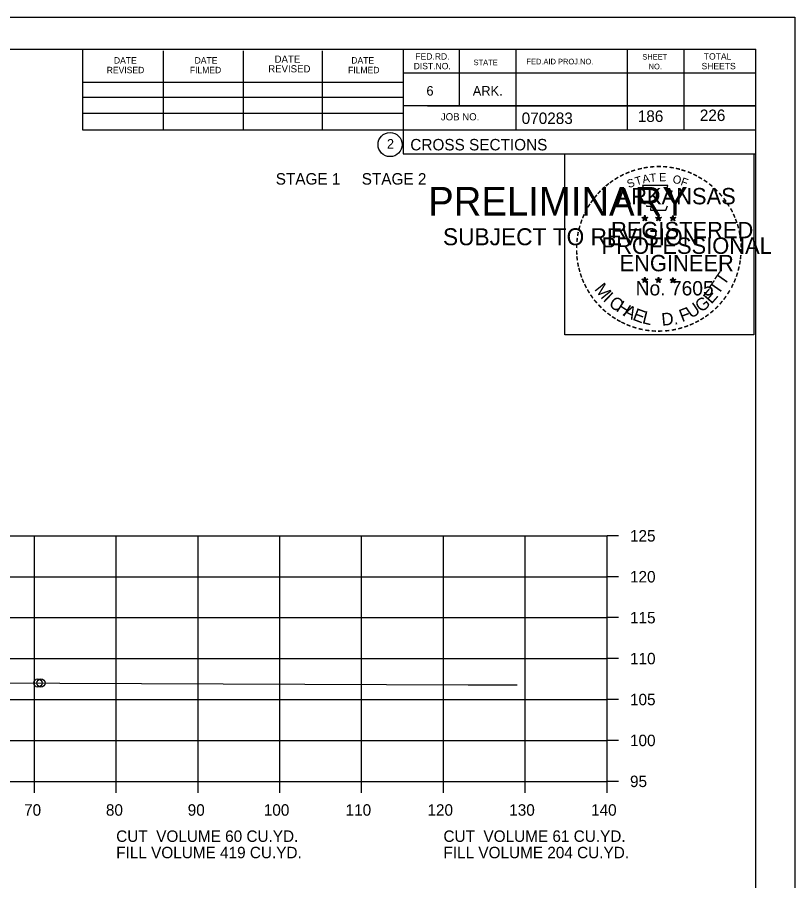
# Model space of a CAD drawing. Extents: x 1175611 to 1176402, y -433344 to -416213.
# Drawn here: x 1175848.9 to 1175943.9, y -424915.5 to -424810 of the extents above; entities that cross this region are included whole.
import ezdxf

# ---------------------------------------------------------------- set-up
doc = ezdxf.new("R2010")
doc.units = 0
for name, color, linetype in [('Default', 7, 'Continuous'), ('R_Axis', 7, 'Continuous'), ('R_Axis Annot', 7, 'Continuous'), ('R_Border', 7, 'Continuous'), ('R_Border Notes', 7, 'Continuous'), ('R_Border PE', 7, 'Continuous'), ('R_Border Prem', 7, 'Continuous'), ('R_Exist Surface', 7, 'Continuous'), ('R_Grid', 7, 'Continuous'), ('R_No Plot', 7, 'Continuous')]:
    doc.layers.add(name, color=color, linetype=linetype)

msp = doc.modelspace()

# ---------------------------------------------------------------- linework, layer by layer
at = {"layer": 'R_Axis'}
for p, q in [((1175920.97, -424903.37), (1175920.97, -424873.37)), ((1175922.37, -424873.37), (1175920.97, -424873.37)), ((1175922.37, -424878.37), (1175920.97, -424878.37)), ((1175922.37, -424883.37), (1175920.97, -424883.37)), ((1175922.37, -424888.37), (1175920.97, -424888.37)), ((1175922.37, -424893.37), (1175920.97, -424893.37)), ((1175922.37, -424898.37), (1175920.97, -424898.37)), ((1175640.97, -424903.37), (1175920.97, -424903.37)), ((1175850.97, -424904.77), (1175850.97, -424903.37)), ((1175860.97, -424904.77), (1175860.97, -424903.37)), ((1175870.97, -424904.77), (1175870.97, -424903.37)), ((1175880.97, -424904.77), (1175880.97, -424903.37)), ((1175890.97, -424904.77), (1175890.97, -424903.37)), ((1175900.97, -424904.77), (1175900.97, -424903.37)), ((1175910.97, -424904.77), (1175910.97, -424903.37)), ((1175920.97, -424904.77), (1175920.97, -424903.37)), ((1175922.37, -424903.37), (1175920.97, -424903.37))]:
    msp.add_line(p, q, dxfattribs=at)
at = {"layer": 'R_Border'}
for p, q in [((1175622.97, -424813.91), (1175939.15, -424813.91)), ((1175856.89, -424823.79), (1175856.89, -424813.91)), ((1175866.75, -424823.79), (1175866.75, -424814.11)), ((1175876.51, -424823.79), (1175876.51, -424814.11)), ((1175886.19, -424823.79), (1175886.19, -424814.11)), ((1175896.05, -424813.91), (1175896.05, -424826.71)), ((1175902.89, -424813.91), (1175902.89, -424820.85)), ((1175909.83, -424813.91), (1175909.83, -424823.79)), ((1175923.41, -424813.91), (1175923.41, -424823.79)), ((1175930.35, -424813.91), (1175930.35, -424823.79)), ((1175939.15, -425019.37), (1175939.15, -424813.91)), ((1175939.15, -424816.85), (1175896.05, -424816.85)), ((1175939.15, -424816.83), (1175939.15, -424816.83)), ((1175856.89, -424817.93), (1175896.05, -424817.93)), ((1175856.89, -424819.79), (1175896.05, -424819.79)), ((1175939.15, -424820.85), (1175896.05, -424820.85)), ((1175899.01, -424820.85), (1175939.15, -424820.85)), ((1175856.89, -424823.79), (1175856.89, -424821.73)), ((1175856.89, -424821.73), (1175896.05, -424821.73)), ((1175939.15, -424823.79), (1175856.89, -424823.79)), ((1175896.05, -424826.71), (1175939.15, -424826.71))]:
    msp.add_line(p, q, dxfattribs=at)
msp.add_circle((1175894.44, -424825.57), 1.47, dxfattribs=at)
at = {"layer": 'R_Border PE'}
for p, q in [((1175925.58, -424834.21), (1175925.54, -424834.46)), ((1175925.58, -424834.57), (1175925.58, -424834.21)), ((1175925.58, -424834.21), (1175925.63, -424834.46)), ((1175927.25, -424834.21), (1175927.21, -424834.46)), ((1175927.25, -424834.57), (1175927.25, -424834.21)), ((1175927.25, -424834.21), (1175927.3, -424834.46)), ((1175929.02, -424834.22), (1175928.98, -424834.47)), ((1175929.02, -424834.58), (1175929.02, -424834.22)), ((1175929.02, -424834.22), (1175929.07, -424834.47)), ((1175925.23, -424834.46), (1175925.58, -424834.57)), ((1175925.23, -424834.46), (1175925.49, -424834.51)), ((1175925.23, -424834.46), (1175925.47, -424834.58)), ((1175925.37, -424834.87), (1175925.58, -424834.57)), ((1175925.37, -424834.87), (1175925.49, -424834.63)), ((1175925.37, -424834.87), (1175925.58, -424834.65)), ((1175925.93, -424834.46), (1175925.58, -424834.57)), ((1175925.8, -424834.87), (1175925.58, -424834.57)), ((1175925.8, -424834.87), (1175925.58, -424834.66)), ((1175925.93, -424834.46), (1175925.64, -424834.51)), ((1175925.8, -424834.87), (1175925.66, -424834.58)), ((1175925.93, -424834.46), (1175925.73, -424834.56)), ((1175926.9, -424834.46), (1175927.25, -424834.57)), ((1175926.9, -424834.46), (1175927.16, -424834.51)), ((1175926.9, -424834.46), (1175927.14, -424834.58)), ((1175927.04, -424834.87), (1175927.25, -424834.57)), ((1175927.04, -424834.87), (1175927.16, -424834.63)), ((1175927.04, -424834.87), (1175927.25, -424834.65)), ((1175927.6, -424834.46), (1175927.25, -424834.57)), ((1175927.47, -424834.87), (1175927.25, -424834.57)), ((1175927.47, -424834.87), (1175927.25, -424834.66)), ((1175927.6, -424834.46), (1175927.31, -424834.51)), ((1175927.47, -424834.87), (1175927.33, -424834.58)), ((1175927.6, -424834.46), (1175927.4, -424834.56)), ((1175928.67, -424834.47), (1175929.02, -424834.58)), ((1175928.67, -424834.47), (1175928.92, -424834.52)), ((1175928.67, -424834.47), (1175928.91, -424834.6)), ((1175928.8, -424834.88), (1175929.02, -424834.58)), ((1175928.8, -424834.88), (1175928.93, -424834.64)), ((1175928.8, -424834.88), (1175929.02, -424834.66)), ((1175929.36, -424834.47), (1175929.02, -424834.58)), ((1175929.23, -424834.88), (1175929.02, -424834.58)), ((1175929.23, -424834.88), (1175929.02, -424834.67)), ((1175929.36, -424834.47), (1175929.08, -424834.52)), ((1175929.23, -424834.88), (1175929.09, -424834.59)), ((1175929.36, -424834.47), (1175929.16, -424834.58)), ((1175925.23, -424842.03), (1175925.58, -424842.15)), ((1175925.23, -424842.03), (1175925.48, -424842.08)), ((1175925.23, -424842.03), (1175925.47, -424842.16)), ((1175925.36, -424842.44), (1175925.58, -424842.15)), ((1175925.36, -424842.44), (1175925.49, -424842.2)), ((1175925.36, -424842.44), (1175925.58, -424842.23)), ((1175925.58, -424841.78), (1175925.54, -424842.03)), ((1175925.58, -424842.15), (1175925.58, -424841.78)), ((1175925.58, -424841.78), (1175925.63, -424842.03)), ((1175925.93, -424842.03), (1175925.58, -424842.15)), ((1175925.79, -424842.44), (1175925.58, -424842.15)), ((1175925.79, -424842.44), (1175925.58, -424842.23)), ((1175925.93, -424842.03), (1175925.64, -424842.08)), ((1175925.79, -424842.44), (1175925.66, -424842.15)), ((1175925.93, -424842.03), (1175925.72, -424842.14)), ((1175926.9, -424842.03), (1175927.25, -424842.15)), ((1175926.9, -424842.03), (1175927.15, -424842.08)), ((1175926.9, -424842.03), (1175927.14, -424842.16)), ((1175927.03, -424842.44), (1175927.25, -424842.15)), ((1175927.03, -424842.44), (1175927.16, -424842.2)), ((1175927.03, -424842.44), (1175927.25, -424842.23)), ((1175927.25, -424841.78), (1175927.21, -424842.03)), ((1175927.25, -424842.15), (1175927.25, -424841.78)), ((1175927.25, -424841.78), (1175927.3, -424842.03)), ((1175927.6, -424842.03), (1175927.25, -424842.15)), ((1175927.46, -424842.44), (1175927.25, -424842.15)), ((1175927.46, -424842.44), (1175927.25, -424842.23)), ((1175927.6, -424842.03), (1175927.31, -424842.08)), ((1175927.46, -424842.44), (1175927.32, -424842.15)), ((1175927.6, -424842.03), (1175927.39, -424842.14)), ((1175928.67, -424842.04), (1175929.02, -424842.16)), ((1175928.67, -424842.04), (1175928.92, -424842.09)), ((1175928.67, -424842.04), (1175928.9, -424842.17)), ((1175928.8, -424842.45), (1175929.02, -424842.16)), ((1175928.8, -424842.45), (1175928.93, -424842.21)), ((1175928.8, -424842.45), (1175929.01, -424842.24)), ((1175929.02, -424841.79), (1175928.97, -424842.04)), ((1175929.23, -424842.45), (1175929.01, -424842.24)), ((1175929.02, -424842.16), (1175929.02, -424841.79)), ((1175929.02, -424841.79), (1175929.06, -424842.04)), ((1175929.36, -424842.04), (1175929.02, -424842.16)), ((1175929.23, -424842.45), (1175929.02, -424842.16)), ((1175929.36, -424842.04), (1175929.08, -424842.09)), ((1175929.23, -424842.45), (1175929.09, -424842.16)), ((1175929.36, -424842.04), (1175929.16, -424842.15))]:
    msp.add_line(p, q, dxfattribs=at)
for points in [[(1175925.28, -424830.58), (1175925.54, -424831.41)], [(1175928.79, -424831.51), (1175928.93, -424831.22), (1175928.24, -424831.25), (1175928.39, -424830.58), (1175925.28, -424830.58)], [(1175925.77, -424833.01), (1175925.77, -424833.09), (1175926.33, -424833.11), (1175926.28, -424833.59), (1175928.15, -424833.59), (1175928.35, -424833.05)], [(1175925.58, -424834.21), (1175925.8, -424834.87), (1175925.23, -424834.46), (1175925.93, -424834.46), (1175925.37, -424834.87), (1175925.58, -424834.21)], [(1175927.25, -424834.21), (1175927.47, -424834.87), (1175926.9, -424834.46), (1175927.6, -424834.46), (1175927.04, -424834.87), (1175927.25, -424834.21)], [(1175929.02, -424834.22), (1175929.23, -424834.88), (1175928.67, -424834.47), (1175929.36, -424834.47), (1175928.8, -424834.88), (1175929.02, -424834.22)], [(1175925.58, -424841.78), (1175925.79, -424842.44), (1175925.23, -424842.03), (1175925.93, -424842.03), (1175925.36, -424842.44), (1175925.58, -424841.78)], [(1175927.25, -424841.78), (1175927.46, -424842.44), (1175926.9, -424842.03), (1175927.6, -424842.03), (1175927.03, -424842.44), (1175927.25, -424841.78)], [(1175929.02, -424841.79), (1175929.23, -424842.45), (1175928.67, -424842.04), (1175929.36, -424842.04), (1175928.8, -424842.45), (1175929.02, -424841.79)]]:
    msp.add_lwpolyline(points, dxfattribs=at)
for centre, radius in [((1175925.58, -424834.57), 0.172), ((1175925.58, -424834.57), 0.145), ((1175925.58, -424834.57), 0.116), ((1175925.58, -424834.57), 0.0991), ((1175925.58, -424834.57), 0.0747), ((1175925.58, -424834.57), 0.0495), ((1175925.58, -424834.57), 0.0296), ((1175927.25, -424834.57), 0.172), ((1175927.25, -424834.57), 0.145), ((1175927.25, -424834.57), 0.116), ((1175927.25, -424834.57), 0.0991), ((1175927.25, -424834.57), 0.0747), ((1175927.25, -424834.57), 0.0495), ((1175927.25, -424834.57), 0.0296), ((1175929.02, -424834.59), 0.172), ((1175929.02, -424834.59), 0.145), ((1175929.02, -424834.59), 0.116), ((1175929.02, -424834.59), 0.0991), ((1175929.02, -424834.59), 0.0747), ((1175929.02, -424834.59), 0.0495), ((1175929.02, -424834.59), 0.0296), ((1175925.58, -424842.15), 0.172), ((1175925.58, -424842.15), 0.145), ((1175925.58, -424842.15), 0.116), ((1175925.58, -424842.15), 0.0991), ((1175925.58, -424842.15), 0.0747), ((1175925.58, -424842.15), 0.0495), ((1175925.58, -424842.15), 0.0296), ((1175927.25, -424842.15), 0.172), ((1175927.25, -424842.15), 0.145), ((1175927.25, -424842.15), 0.116), ((1175927.25, -424842.15), 0.0991), ((1175927.25, -424842.15), 0.0747), ((1175927.25, -424842.15), 0.0495), ((1175927.25, -424842.15), 0.0296), ((1175929.01, -424842.16), 0.172), ((1175929.01, -424842.16), 0.145), ((1175929.01, -424842.16), 0.116), ((1175929.01, -424842.16), 0.0991), ((1175929.01, -424842.16), 0.0747), ((1175929.01, -424842.16), 0.0495), ((1175929.01, -424842.16), 0.0296)]:
    msp.add_circle(centre, radius, dxfattribs=at)
at = {"layer": 'R_Exist Surface'}
msp.add_lwpolyline([(1175847.76, -424891.35), (1175854.08, -424891.37), (1175904, -424891.58), (1175906.11, -424891.58), (1175909.99, -424891.58)], dxfattribs=at)
at = {"layer": 'R_Grid'}
for p, q in [((1175640.97, -424873.37), (1175920.97, -424873.37)), ((1175850.97, -424903.37), (1175850.97, -424873.37)), ((1175860.97, -424903.37), (1175860.97, -424873.37)), ((1175870.97, -424903.37), (1175870.97, -424873.37)), ((1175880.97, -424903.37), (1175880.97, -424873.37)), ((1175890.97, -424903.37), (1175890.97, -424873.37)), ((1175900.97, -424903.37), (1175900.97, -424873.37)), ((1175910.97, -424903.37), (1175910.97, -424873.37)), ((1175920.97, -424903.37), (1175920.97, -424873.37)), ((1175640.97, -424878.37), (1175920.97, -424878.37)), ((1175640.97, -424883.37), (1175920.97, -424883.37)), ((1175640.97, -424888.37), (1175920.97, -424888.37)), ((1175640.97, -424893.37), (1175920.97, -424893.37)), ((1175640.97, -424898.37), (1175920.97, -424898.37)), ((1175640.97, -424903.37), (1175920.97, -424903.37))]:
    msp.add_line(p, q, dxfattribs=at)
at = {"layer": 'R_No Plot'}
msp.add_line((1175610.57, -424810.01), (1175943.91, -424810.01), dxfattribs=at)
for points in [[(1175610.57, -424810.01), (1175943.91, -424810.01), (1175943.91, -425023.35), (1175610.57, -425023.35)], [(1175915.82, -424826.68), (1175938.92, -424826.68), (1175938.92, -424848.83), (1175915.82, -424848.83)]]:
    msp.add_lwpolyline(points, close=True, dxfattribs=at)
for centre in [(1175851.4, -424891.36), (1175851.77, -424891.36)]:
    msp.add_circle(centre, 0.5, dxfattribs=at)

# ---------------------------------------------------------------- texts
at = {"layer": 'Default'}
for s, p in [('STAGE 1     STAGE 2', (1175880.47, -424830.46)), ('CUT  VOLUME 60 CU.YD.', (1175860.97, -424910.77)), ('CUT  VOLUME 61 CU.YD.', (1175900.97, -424910.77)), ('FILL VOLUME 419 CU.YD.', (1175860.97, -424912.77)), ('FILL VOLUME 204 CU.YD.', (1175900.97, -424912.77))]:
    msp.add_text(s, height=1.4, dxfattribs=at).set_placement(p)
at = {"layer": 'R_Axis Annot'}
for s, p in [('125', (1175923.77, -424874.07)), ('120', (1175923.77, -424879.07)), ('115', (1175923.77, -424884.07)), ('110', (1175923.77, -424889.07)), ('105', (1175923.77, -424894.07)), ('100', (1175923.77, -424899.07)), ('95', (1175923.77, -424904.07)), ('70', (1175849.71, -424907.57)), ('80', (1175859.71, -424907.57)), ('90', (1175869.71, -424907.57)), ('100', (1175879.01, -424907.57)), ('110', (1175889.01, -424907.57)), ('120', (1175899.01, -424907.57)), ('130', (1175909.01, -424907.57)), ('140', (1175919.01, -424907.57))]:
    msp.add_text(s, height=1.4, dxfattribs=at).set_placement(p)
at = {"layer": 'R_Border'}
for s, height, p in [('DATE', 0.782, (1175860.69, -424815.67)), ('DATE', 0.782, (1175870.55, -424815.67)), ('DATE', 0.879, (1175880.33, -424815.57)), ('DATE', 0.782, (1175889.71, -424815.67)), ('FED.RD.', 0.782, (1175897.53, -424815.19)), ('STATE', 0.684, (1175904.65, -424815.87)), ('FED.AID PROJ.NO.', 0.684, (1175911.11, -424815.77)), ('SHEET', 0.684, (1175925.27, -424815.19)), ('TOTAL', 0.782, (1175932.79, -424815.19)), ('REVISED', 0.782, (1175859.81, -424816.85)), ('FILMED', 0.782, (1175869.97, -424816.85)), ('REVISED', 0.879, (1175879.55, -424816.75)), ('FILMED', 0.782, (1175889.31, -424816.85)), ('DIST.NO.', 0.782, (1175897.33, -424816.37)), ('NO.', 0.684, (1175926.05, -424816.37)), ('SHEETS', 0.782, (1175932.51, -424816.37)), ('6', 1.17, (1175898.89, -424819.59)), ('ARK.', 1.172, (1175904.55, -424819.59)), ('070283', 1.4, (1175910.53, -424823.05)), ('JOB NO.', 0.879, (1175900.65, -424822.61)), ('CROSS SECTIONS', 1.4, (1175896.92, -424826.28)), ('2', 1.17, (1175894.06, -424826.06))]:
    msp.add_text(s, height=height, rotation=360, dxfattribs=at).set_placement(p)
at = {"layer": 'R_Border Notes'}
for s, p in [('186', (1175924.72, -424822.8)), ('226', (1175932.3, -424822.69))]:
    msp.add_text(s, height=1.4, dxfattribs=at).set_placement(p)
at = {"layer": 'R_Border PE'}
for s, height, rotation, p in [('-', 1.6, 24.3072, (1175923.39, -424829.73)), ('-', 1.6, 19.1761, (1175924.02, -424829.46)), ('-', 1.6, 13.6301, (1175924.77, -424829.22)), ('-', 1.6, 10.2193, (1175925.45, -424829.05)), ('-', 1.6, 5.8968, (1175926.18, -424828.94)), ('-', 1.6, 0.1862, (1175926.95, -424828.87)), ('E', 1, 0.8323, (1175927.32, -424830.05)), ('-', 1.6, 357.743, (1175927.67, -424828.88)), ('-', 1.6, 352.1617, (1175928.42, -424828.94)), ('-', 1.6, 347.2049, (1175929.14, -424829.05)), ('-', 1.6, 342.3362, (1175929.77, -424829.21)), ('-', 1.6, 337.8551, (1175930.51, -424829.43)), ('-', 1.6, 36.2317, (1175921.58, -424830.81)), ('-', 1.6, 34.0636, (1175922.16, -424830.41)), ('-', 1.6, 28.7918, (1175922.76, -424830.04)), ('S', 1, 21.594, (1175923.63, -424830.91)), ('T', 1, 16.4036, (1175924.54, -424830.57)), ('A', 1, 11.2132, (1175925.37, -424830.32)), ('T', 1, 6.0228, (1175926.22, -424830.16)), ('O', 1, 350.4515, (1175928.93, -424830.26)), ('F', 1, 340.0707, (1175929.88, -424830.49)), ('-', 1.6, 334.1211, (1175931.14, -424829.7)), ('-', 1.6, 329.6409, (1175931.72, -424829.99)), ('-', 1.6, 325.8627, (1175932.36, -424830.35)), ('-', 1.6, 48.423, (1175920.22, -424832.08)), ('-', 1.6, 42.9622, (1175920.67, -424831.6)), ('-', 1.6, 38.9507, (1175921.1, -424831.19)), ('ARKANSAS', 2, 360, (1175922.13, -424832.87)), ('-', 1.6, 320.5297, (1175932.97, -424830.77)), ('-', 1.6, 315.5786, (1175933.57, -424831.26)), ('-', 1.6, 54.2325, (1175919.41, -424833.13)), ('-', 1.6, 50.6142, (1175919.82, -424832.57)), ('-', 1.6, 309.8797, (1175934.14, -424831.81)), ('-', 1.6, 306.6522, (1175934.66, -424832.41)), ('-', 1.6, 58.0706, (1175919.08, -424833.66)), ('-', 1.4, 303.6753, (1175935.15, -424832.98)), ('-', 1.6, 67.7743, (1175918.51, -424834.89)), ('-', 1.6, 62.8713, (1175918.77, -424834.27)), ('-', 1.6, 299.6684, (1175935.47, -424833.59)), ('-', 1.6, 294.6628, (1175935.79, -424834.2)), ('-', 1.6, 72.3945, (1175918.29, -424835.52)), ('REGISTERED', 2, 360, (1175921.45, -424837.02)), ('DWB', 0.01, 360, (1175925.57, -424834.58)), ('DWB', 0.01, 360, (1175927.24, -424834.58)), ('DWB', 0.01, 360, (1175929, -424834.59)), ('-', 1.6, 290.5728, (1175936.05, -424834.78)), ('-', 1.6, 285.1233, (1175936.28, -424835.36)), ('-', 1.6, 81.2013, (1175917.96, -424836.94)), ('-', 1.6, 75.461, (1175918.09, -424836.23)), ('-', 1.6, 280.5493, (1175936.48, -424836.1)), ('-', 1.6, 85.1863, (1175917.89, -424837.63)), ('PROFESSIONAL', 2, 360, (1175920.3, -424838.92)), ('-', 1.6, 276.5962, (1175936.65, -424836.87)), ('-', 1.6, 94.1959, (1175917.9, -424839.06)), ('-', 1.6, 89.0622, (1175917.86, -424838.33)), ('-', 1.6, 274.3301, (1175936.71, -424837.59)), ('-', 1.6, 269.9407, (1175936.74, -424838.22)), ('-', 1.6, 98.9479, (1175917.97, -424839.73)), ('ENGINEER', 2, 360, (1175922.49, -424841.05)), ('-', 1.6, 263.5172, (1175936.72, -424838.89)), ('-', 1.6, 101.7149, (1175918.1, -424840.46)), ('-', 1.6, 105.4578, (1175918.27, -424841.05)), ('-', 1.6, 255.7626, (1175936.54, -424840.22)), ('-', 1.6, 260.9953, (1175936.65, -424839.54)), ('-', 1.6, 109.0874, (1175918.48, -424841.69)), ('T', 1.54, 55.055, (1175935.3, -424842.88)), ('-', 1.6, 252.8681, (1175936.36, -424840.94)), ('-', 1.6, 114.0643, (1175918.73, -424842.28)), ('-', 1.6, 115.7289, (1175919.04, -424842.9)), ('M', 1.54, 308.9175, (1175919.35, -424843.26)), ('No. 7605', 1.757, 360, (1175924.46, -424844)), ('DWB', 0.01, 360, (1175925.56, -424842.15)), ('DWB', 0.01, 360, (1175927.23, -424842.15)), ('DWB', 0.01, 360, (1175929, -424842.16)), ('T', 1.54, 55.055, (1175934.57, -424844)), ('-', 1.6, 244.6197, (1175935.87, -424842.24)), ('-', 1.6, 247.8887, (1175936.14, -424841.61)), ('-', 1.6, 120.4471, (1175919.4, -424843.49)), ('I', 1.54, 316.4636, (1175920.39, -424844.58)), ('E', 1.54, 48.7313, (1175933.72, -424845.13)), ('-', 1.6, 239.0712, (1175935.48, -424842.99)), ('-', 1.6, 125.8934, (1175919.8, -424844.05)), ('-', 1.6, 130.7181, (1175920.26, -424844.6)), ('C', 1.54, 324.0197, (1175921.06, -424845.2)), ('H', 1.54, 327.5342, (1175921.97, -424845.85)), ('U', 1.54, 34.4052, (1175931.27, -424846.88)), ('G', 1.54, 38.2173, (1175932.47, -424846.15)), ('-', 1.6, 231.2538, (1175934.65, -424844.21)), ('-', 1.6, 233.8452, (1175935.08, -424843.65)), ('-', 1.6, 134.2238, (1175920.78, -424845.14)), ('-', 1.6, 138.9338, (1175921.3, -424845.61)), ('A', 1.54, 332.5513, (1175922.83, -424846.39)), ('E', 1.54, 339.2068, (1175923.99, -424846.95)), ('L', 1.54, 346.2929, (1175925.18, -424847.38)), ('F', 1.54, 20.8202, (1175930.13, -424847.28)), ('-', 1.6, 221.0851, (1175933.65, -424845.29)), ('-', 1.6, 225.7653, (1175934.17, -424844.78)), ('-', 1.6, 144.6463, (1175921.86, -424846.01)), ('-', 1.6, 148.0898, (1175922.42, -424846.38)), ('-', 1.6, 151.5704, (1175923, -424846.71)), ('D.', 1.54, 5.2602, (1175927.68, -424847.71)), ('-', 1.6, 207.3568, (1175932.01, -424846.49)), ('-', 1.6, 212.2491, (1175932.56, -424846.14)), ('-', 1.6, 215.7363, (1175933.1, -424845.76)), ('-', 1.6, 154.6002, (1175923.52, -424846.96)), ('-', 1.6, 158.5612, (1175924.15, -424847.21)), ('-', 1.6, 162.7983, (1175924.83, -424847.42)), ('-', 1.6, 167.5555, (1175925.55, -424847.59)), ('-', 1.6, 191.2858, (1175929.36, -424847.52)), ('-', 1.6, 195.4743, (1175930.09, -424847.32)), ('-', 1.6, 200.7184, (1175930.76, -424847.08)), ('-', 1.6, 204.2516, (1175931.38, -424846.81)), ('-', 1.6, 173.1155, (1175926.32, -424847.7)), ('-', 1.6, 176.5183, (1175927.07, -424847.75)), ('-', 1.6, 181.5918, (1175927.81, -424847.73)), ('-', 1.6, 185.8167, (1175928.62, -424847.66))]:
    msp.add_text(s, height=height, rotation=rotation, dxfattribs=at).set_placement(p)
at = {"layer": 'R_Border Prem'}
for s, height, p in [('PRELIMINARY', 3.5, (1175899.1, -424834.25)), ('DWB', 0.01, (1175899.85, -424832.4)), ('SUBJECT TO REVISION', 2.0751, (1175900.91, -424837.87))]:
    msp.add_text(s, height=height, rotation=360, dxfattribs=at).set_placement(p)

doc.saveas('drawing.dxf')
